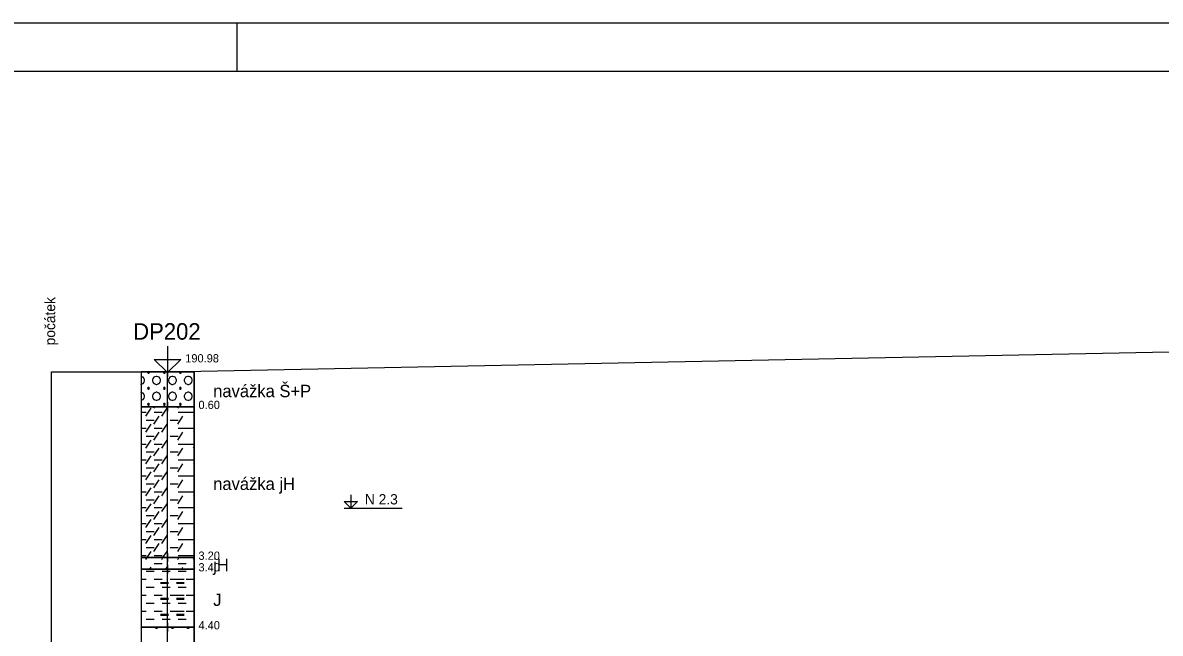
# Model space of a CAD drawing. Extents: x 3042 to 4120, y 576 to 2694.
# Drawn here: x 3785.5 to 3883.6, y 2237 to 2289.6 of the extents above; entities that cross this region are included whole.
import ezdxf

# ---------------------------------------------------------------- set-up
doc = ezdxf.new("R2010")
doc.units = 0
for name, color, linetype in [('1', 7, 'Continuous'), ('11', 7, 'Continuous'), ('12', 7, 'Continuous'), ('13', 7, 'Continuous'), ('15', 7, 'Continuous'), ('16', 7, 'Continuous'), ('17', 7, 'Continuous'), ('18', 7, 'Continuous'), ('2', 7, 'Continuous'), ('51', 7, 'Continuous'), ('52', 7, 'Continuous'), ('53', 7, 'Continuous'), ('56', 7, 'Continuous'), ('61', 7, 'Continuous')]:
    doc.layers.add(name, color=color, linetype=linetype)

msp = doc.modelspace()

# ---------------------------------------------------------------- linework, layer by layer
at = {"layer": '1'}
for points in [[(3699.011, 2289.585), (4119.511, 2289.585), (4119.511, 2184.585), (3699.011, 2184.585), (3699.011, 2289.585)], [(3703.202, 2188.776), (4115.32, 2188.776), (4115.32, 2285.394), (3703.202, 2285.394), (3703.202, 2188.776)]]:
    msp.add_lwpolyline(points, dxfattribs=at)
at = {"layer": '11'}
for p, q in [((3798.001, 2259.485), (3890.891, 2261.335)), ((3788.001, 2259.485), (3798.001, 2259.485))]:
    msp.add_line(p, q, dxfattribs=at)
at = {"layer": '12'}
msp.add_lwpolyline([(3788.001, 2216.951), (3788.001, 2259.485)], dxfattribs=at)
at = {"layer": '15'}
msp.add_lwpolyline([(3798.001, 2261.708), (3798.001, 2259.422), (3796.858, 2260.565), (3799.144, 2260.565), (3798.001, 2259.422)], dxfattribs=at)
at = {"layer": '18'}
msp.add_line((3798.001, 2209.585), (3798.001, 2259.485), dxfattribs=at)
at = {"layer": '2'}
msp.add_lwpolyline([(3804.011, 2285.394), (3804.011, 2289.585)], dxfattribs=at)
at = {"layer": '51'}
for points in [[(3795.715, 2256.485), (3800.287, 2256.485), (3800.287, 2259.485), (3795.715, 2259.485)], [(3795.715, 2243.485), (3800.287, 2243.485), (3800.287, 2256.485), (3795.715, 2256.485)], [(3795.715, 2242.485), (3800.287, 2242.485), (3800.287, 2243.485), (3795.715, 2243.485)], [(3795.715, 2237.485), (3800.287, 2237.485), (3800.287, 2242.485), (3795.715, 2242.485)], [(3795.715, 2229.485), (3800.287, 2229.485), (3800.287, 2237.485), (3795.715, 2237.485)]]:
    msp.add_lwpolyline(points, close=True, dxfattribs=at)
for points in [[(3796.306, 2259.485), (3796.284, 2259.442), (3796.322, 2259.365), (3796.398, 2259.365), (3796.436, 2259.442), (3796.414, 2259.485)], [(3796.338, 2259.485), (3796.398, 2259.365)], [(3797.677, 2259.485), (3797.655, 2259.442), (3797.693, 2259.365), (3797.77, 2259.365), (3797.808, 2259.442), (3797.786, 2259.485)], [(3797.71, 2259.485), (3797.77, 2259.365)], [(3799.049, 2259.485), (3799.027, 2259.442), (3799.065, 2259.365), (3799.141, 2259.365), (3799.179, 2259.442), (3799.158, 2259.485)], [(3799.081, 2259.485), (3799.141, 2259.365)], [(3795.712, 2258.413), (3795.712, 2258.413), (3795.827, 2258.451), (3795.903, 2258.489), (3795.979, 2258.603), (3796.017, 2258.718), (3796.017, 2258.794), (3795.979, 2258.908), (3795.903, 2259.022), (3795.827, 2259.061), (3795.712, 2259.099), (3795.712, 2259.099)], [(3797.008, 2259.099), (3796.893, 2259.061), (3796.817, 2259.022), (3796.741, 2258.908), (3796.703, 2258.794), (3796.703, 2258.718), (3796.741, 2258.603), (3796.817, 2258.489), (3796.893, 2258.451), (3797.008, 2258.413), (3797.084, 2258.413), (3797.198, 2258.451), (3797.274, 2258.489), (3797.351, 2258.603), (3797.389, 2258.718), (3797.389, 2258.794), (3797.351, 2258.908), (3797.274, 2259.022), (3797.198, 2259.061), (3797.084, 2259.099), (3797.008, 2259.099)], [(3798.379, 2259.099), (3798.265, 2259.061), (3798.189, 2259.022), (3798.113, 2258.908), (3798.074, 2258.794), (3798.074, 2258.718), (3798.113, 2258.603), (3798.189, 2258.489), (3798.265, 2258.451), (3798.379, 2258.413), (3798.455, 2258.413), (3798.57, 2258.451), (3798.646, 2258.489), (3798.722, 2258.603), (3798.76, 2258.718), (3798.76, 2258.794), (3798.722, 2258.908), (3798.646, 2259.022), (3798.57, 2259.061), (3798.455, 2259.099), (3798.379, 2259.099)], [(3799.751, 2259.099), (3799.637, 2259.061), (3799.56, 2259.022), (3799.484, 2258.908), (3799.446, 2258.794), (3799.446, 2258.718), (3799.484, 2258.603), (3799.56, 2258.489), (3799.637, 2258.451), (3799.751, 2258.413), (3799.827, 2258.413), (3799.941, 2258.451), (3800.018, 2258.489), (3800.094, 2258.603), (3800.132, 2258.718), (3800.132, 2258.794), (3800.094, 2258.908), (3800.018, 2259.022), (3799.941, 2259.061), (3799.827, 2259.099), (3799.751, 2259.099)], [(3795.712, 2257.041), (3795.712, 2257.041), (3795.827, 2257.079), (3795.903, 2257.117), (3795.979, 2257.232), (3796.017, 2257.346), (3796.017, 2257.422), (3795.979, 2257.537), (3795.903, 2257.651), (3795.827, 2257.689), (3795.712, 2257.727), (3795.712, 2257.727)], [(3796.322, 2258.146), (3796.284, 2258.07), (3796.322, 2257.994), (3796.398, 2257.994), (3796.436, 2258.07), (3796.398, 2258.146), (3796.322, 2258.146), (3796.398, 2257.994)], [(3797.008, 2257.727), (3796.893, 2257.689), (3796.817, 2257.651), (3796.741, 2257.537), (3796.703, 2257.422), (3796.703, 2257.346), (3796.741, 2257.232), (3796.817, 2257.117), (3796.893, 2257.079), (3797.008, 2257.041), (3797.084, 2257.041), (3797.198, 2257.079), (3797.274, 2257.117), (3797.351, 2257.232), (3797.389, 2257.346), (3797.389, 2257.422), (3797.351, 2257.537), (3797.274, 2257.651), (3797.198, 2257.689), (3797.084, 2257.727), (3797.008, 2257.727)], [(3797.693, 2258.146), (3797.655, 2258.07), (3797.693, 2257.994), (3797.77, 2257.994), (3797.808, 2258.07), (3797.77, 2258.146), (3797.693, 2258.146), (3797.77, 2257.994)], [(3798.379, 2257.727), (3798.265, 2257.689), (3798.189, 2257.651), (3798.113, 2257.537), (3798.074, 2257.422), (3798.074, 2257.346), (3798.113, 2257.232), (3798.189, 2257.117), (3798.265, 2257.079), (3798.379, 2257.041), (3798.455, 2257.041), (3798.57, 2257.079), (3798.646, 2257.117), (3798.722, 2257.232), (3798.76, 2257.346), (3798.76, 2257.422), (3798.722, 2257.537), (3798.646, 2257.651), (3798.57, 2257.689), (3798.455, 2257.727), (3798.379, 2257.727)], [(3799.065, 2258.146), (3799.027, 2258.07), (3799.065, 2257.994), (3799.141, 2257.994), (3799.179, 2258.07), (3799.141, 2258.146), (3799.065, 2258.146), (3799.141, 2257.994)], [(3799.751, 2257.727), (3799.637, 2257.689), (3799.56, 2257.651), (3799.484, 2257.537), (3799.446, 2257.422), (3799.446, 2257.346), (3799.484, 2257.232), (3799.56, 2257.117), (3799.637, 2257.079), (3799.751, 2257.041), (3799.827, 2257.041), (3799.941, 2257.079), (3800.018, 2257.117), (3800.094, 2257.232), (3800.132, 2257.346), (3800.132, 2257.422), (3800.094, 2257.537), (3800.018, 2257.651), (3799.941, 2257.689), (3799.827, 2257.727), (3799.751, 2257.727)], [(3796.131, 2255.67), (3796.589, 2256.355)], [(3796.322, 2256.775), (3796.284, 2256.698), (3796.322, 2256.622), (3796.398, 2256.622), (3796.436, 2256.698), (3796.398, 2256.775), (3796.322, 2256.775), (3796.398, 2256.622)], [(3796.817, 2256.355), (3796.904, 2256.485)], [(3797.503, 2255.67), (3797.96, 2256.355)], [(3797.693, 2256.775), (3797.655, 2256.698), (3797.693, 2256.622), (3797.77, 2256.622), (3797.808, 2256.698), (3797.77, 2256.775), (3797.693, 2256.775), (3797.77, 2256.622)], [(3798.875, 2256.355), (3798.961, 2256.485)], [(3799.065, 2256.775), (3799.027, 2256.698), (3799.065, 2256.622), (3799.141, 2256.622), (3799.179, 2256.698), (3799.141, 2256.775), (3799.065, 2256.775), (3799.141, 2256.622)], [(3795.715, 2256.013), (3796.169, 2256.013)], [(3796.169, 2255.327), (3796.855, 2255.327)], [(3796.817, 2254.984), (3797.274, 2255.67)], [(3796.855, 2256.013), (3797.541, 2256.013)], [(3798.227, 2255.327), (3798.913, 2255.327)], [(3798.875, 2254.984), (3799.332, 2255.67)], [(3798.913, 2256.013), (3799.598, 2256.013)], [(3799.598, 2256.013), (3800.284, 2256.013)], [(3800.246, 2255.67), (3800.287, 2255.731)], [(3800.284, 2255.327), (3800.287, 2255.327)], [(3795.715, 2254.641), (3796.169, 2254.641)], [(3796.131, 2254.298), (3796.589, 2254.984)], [(3796.817, 2253.612), (3797.274, 2254.298)], [(3796.855, 2254.641), (3797.541, 2254.641)], [(3797.503, 2254.298), (3797.96, 2254.984)], [(3798.875, 2253.612), (3799.332, 2254.298)], [(3798.913, 2254.641), (3799.598, 2254.641)], [(3799.598, 2254.641), (3800.284, 2254.641)], [(3800.246, 2254.298), (3800.287, 2254.359)], [(3795.715, 2253.269), (3796.169, 2253.269)], [(3796.131, 2252.926), (3796.589, 2253.612)], [(3796.169, 2253.955), (3796.855, 2253.955)], [(3796.855, 2253.269), (3797.541, 2253.269)], [(3797.503, 2252.926), (3797.96, 2253.612)], [(3798.227, 2253.955), (3798.913, 2253.955)], [(3798.913, 2253.269), (3799.598, 2253.269)], [(3799.598, 2253.269), (3800.284, 2253.269)], [(3800.284, 2253.955), (3800.287, 2253.955)], [(3796.169, 2252.584), (3796.855, 2252.584)], [(3796.817, 2252.241), (3797.274, 2252.926)], [(3798.227, 2252.584), (3798.913, 2252.584)], [(3798.875, 2252.241), (3799.332, 2252.926)], [(3800.246, 2252.926), (3800.287, 2252.988)], [(3800.284, 2252.584), (3800.287, 2252.584)], [(3795.715, 2251.898), (3796.169, 2251.898)], [(3796.131, 2251.555), (3796.589, 2252.241)], [(3796.817, 2250.869), (3797.274, 2251.555)], [(3796.855, 2251.898), (3797.541, 2251.898)], [(3797.503, 2251.555), (3797.96, 2252.241)], [(3798.875, 2250.869), (3799.332, 2251.555)], [(3798.913, 2251.898), (3799.598, 2251.898)], [(3799.598, 2251.898), (3800.284, 2251.898)], [(3800.246, 2251.555), (3800.287, 2251.616)], [(3795.715, 2250.526), (3796.169, 2250.526)], [(3796.131, 2250.183), (3796.589, 2250.869)], [(3796.169, 2251.212), (3796.855, 2251.212)], [(3796.855, 2250.526), (3797.541, 2250.526)], [(3797.503, 2250.183), (3797.96, 2250.869)], [(3798.227, 2251.212), (3798.913, 2251.212)], [(3798.913, 2250.526), (3799.598, 2250.526)], [(3799.598, 2250.526), (3800.284, 2250.526)], [(3800.284, 2251.212), (3800.287, 2251.212)], [(3796.131, 2248.812), (3796.589, 2249.497)], [(3796.169, 2249.84), (3796.855, 2249.84)], [(3796.817, 2249.497), (3797.274, 2250.183)], [(3797.503, 2248.812), (3797.96, 2249.497)], [(3798.227, 2249.84), (3798.913, 2249.84)], [(3798.875, 2249.497), (3799.332, 2250.183)], [(3800.246, 2250.183), (3800.287, 2250.245)], [(3800.284, 2249.84), (3800.287, 2249.84)], [(3795.715, 2249.155), (3796.169, 2249.155)], [(3796.169, 2248.469), (3796.855, 2248.469)], [(3796.817, 2248.126), (3797.274, 2248.812)], [(3796.855, 2249.155), (3797.541, 2249.155)], [(3798.227, 2248.469), (3798.913, 2248.469)], [(3798.875, 2248.126), (3799.332, 2248.812)], [(3798.913, 2249.155), (3799.598, 2249.155)], [(3799.598, 2249.155), (3800.284, 2249.155)], [(3800.246, 2248.812), (3800.287, 2248.873)], [(3800.284, 2248.469), (3800.287, 2248.469)], [(3795.715, 2247.783), (3796.169, 2247.783)], [(3796.131, 2247.44), (3796.589, 2248.126)], [(3796.817, 2246.754), (3797.274, 2247.44)], [(3796.855, 2247.783), (3797.541, 2247.783)], [(3797.503, 2247.44), (3797.96, 2248.126)], [(3798.875, 2246.754), (3799.332, 2247.44)], [(3798.913, 2247.783), (3799.598, 2247.783)], [(3799.598, 2247.783), (3800.284, 2247.783)], [(3800.246, 2247.44), (3800.287, 2247.501)], [(3795.715, 2246.411), (3796.169, 2246.411)], [(3796.131, 2246.068), (3796.589, 2246.754)], [(3796.169, 2247.097), (3796.855, 2247.097)], [(3796.855, 2246.411), (3797.541, 2246.411)], [(3797.503, 2246.068), (3797.96, 2246.754)], [(3798.227, 2247.097), (3798.913, 2247.097)], [(3798.913, 2246.411), (3799.598, 2246.411)], [(3799.598, 2246.411), (3800.284, 2246.411)], [(3800.284, 2247.097), (3800.287, 2247.097)], [(3796.169, 2245.726), (3796.855, 2245.726)], [(3796.817, 2245.383), (3797.274, 2246.068)], [(3798.227, 2245.726), (3798.913, 2245.726)], [(3798.875, 2245.383), (3799.332, 2246.068)], [(3800.246, 2246.068), (3800.287, 2246.13)], [(3800.284, 2245.726), (3800.287, 2245.726)], [(3795.715, 2245.04), (3796.169, 2245.04)], [(3796.131, 2244.697), (3796.589, 2245.383)], [(3796.817, 2244.011), (3797.274, 2244.697)], [(3796.855, 2245.04), (3797.541, 2245.04)], [(3797.503, 2244.697), (3797.96, 2245.383)], [(3798.875, 2244.011), (3799.332, 2244.697)], [(3798.913, 2245.04), (3799.598, 2245.04)], [(3799.598, 2245.04), (3800.284, 2245.04)], [(3800.246, 2244.697), (3800.287, 2244.758)], [(3795.715, 2243.668), (3796.169, 2243.668)], [(3796.131, 2243.325), (3796.238, 2243.485)], [(3796.169, 2244.354), (3796.855, 2244.354)], [(3796.238, 2243.485), (3796.589, 2244.011)], [(3796.855, 2243.668), (3797.541, 2243.668)], [(3797.503, 2243.325), (3797.609, 2243.485)], [(3797.609, 2243.485), (3797.96, 2244.011)], [(3798.227, 2244.354), (3798.913, 2244.354)], [(3798.875, 2243.325), (3798.981, 2243.485)], [(3798.913, 2243.668), (3799.598, 2243.668)], [(3799.598, 2243.668), (3800.284, 2243.668)], [(3800.284, 2244.354), (3800.287, 2244.354)], [(3796.486, 2242.485), (3796.589, 2242.639)], [(3796.855, 2242.982), (3797.541, 2242.982)], [(3797.857, 2242.485), (3797.96, 2242.639)], [(3798.913, 2242.982), (3799.598, 2242.982)], [(3799.229, 2242.485), (3799.332, 2242.639)], [(3800.246, 2243.325), (3800.287, 2243.387)], [(3795.715, 2241.611), (3796.169, 2241.611)], [(3796.169, 2242.297), (3796.855, 2242.297)], [(3796.855, 2241.611), (3797.541, 2241.611)], [(3797.541, 2242.297), (3798.227, 2242.297)], [(3798.227, 2241.611), (3798.913, 2241.611)], [(3798.76, 2241.611), (3799.446, 2241.611)], [(3798.913, 2242.297), (3799.598, 2242.297)], [(3799.598, 2241.611), (3800.284, 2241.611)], [(3800.284, 2242.297), (3800.287, 2242.297)], [(3796.169, 2240.925), (3796.855, 2240.925)], [(3797.389, 2241.344), (3798.074, 2241.344)], [(3797.389, 2241.306), (3798.074, 2241.306)], [(3797.389, 2241.268), (3798.074, 2241.268)], [(3797.541, 2240.925), (3798.227, 2240.925)], [(3798.76, 2241.344), (3799.446, 2241.344)], [(3798.76, 2241.306), (3799.446, 2241.306)], [(3798.76, 2241.268), (3799.446, 2241.268)], [(3798.913, 2240.925), (3799.598, 2240.925)], [(3800.284, 2240.925), (3800.287, 2240.925)], [(3795.715, 2240.239), (3796.169, 2240.239)], [(3796.169, 2239.553), (3796.855, 2239.553)], [(3796.855, 2240.239), (3797.541, 2240.239)], [(3797.389, 2239.972), (3798.074, 2239.972)], [(3797.389, 2239.934), (3798.074, 2239.934)], [(3797.389, 2239.896), (3798.074, 2239.896)], [(3797.541, 2239.553), (3798.227, 2239.553)], [(3798.227, 2240.239), (3798.913, 2240.239)], [(3798.76, 2240.239), (3799.446, 2240.239)], [(3798.76, 2239.972), (3799.446, 2239.972)], [(3798.76, 2239.934), (3799.446, 2239.934)], [(3798.76, 2239.896), (3799.446, 2239.896)], [(3798.913, 2239.553), (3799.598, 2239.553)], [(3799.598, 2240.239), (3800.284, 2240.239)], [(3800.284, 2239.553), (3800.287, 2239.553)], [(3795.715, 2238.868), (3796.169, 2238.868)], [(3796.855, 2238.868), (3797.541, 2238.868)], [(3797.389, 2238.601), (3798.074, 2238.601)], [(3797.389, 2238.563), (3798.074, 2238.563)], [(3798.227, 2238.868), (3798.913, 2238.868)], [(3798.76, 2238.868), (3799.446, 2238.868)], [(3798.76, 2238.601), (3799.446, 2238.601)], [(3798.76, 2238.563), (3799.446, 2238.563)], [(3799.598, 2238.868), (3800.284, 2238.868)], [(3796.169, 2238.182), (3796.855, 2238.182)], [(3797.389, 2238.525), (3798.074, 2238.525)], [(3797.541, 2238.182), (3798.227, 2238.182)], [(3798.76, 2238.525), (3799.446, 2238.525)], [(3798.913, 2238.182), (3799.598, 2238.182)], [(3800.284, 2238.182), (3800.287, 2238.182)], [(3795.712, 2237.382), (3795.712, 2237.382), (3795.788, 2237.458), (3795.788, 2237.485)], [(3795.715, 2237.496), (3796.169, 2237.496)], [(3795.761, 2237.485), (3795.788, 2237.458), (3795.715, 2237.458)], [(3796.855, 2237.496), (3797.541, 2237.496)], [(3796.931, 2237.485), (3796.931, 2237.458), (3797.008, 2237.382), (3797.084, 2237.382), (3797.16, 2237.458), (3797.16, 2237.485)], [(3797.133, 2237.485), (3797.16, 2237.458), (3796.931, 2237.458), (3796.959, 2237.485)], [(3797.046, 2237.382), (3797.046, 2237.485)], [(3798.227, 2237.496), (3798.913, 2237.496)], [(3798.303, 2237.485), (3798.303, 2237.458), (3798.379, 2237.382), (3798.455, 2237.382), (3798.532, 2237.458), (3798.532, 2237.485)], [(3798.504, 2237.485), (3798.532, 2237.458), (3798.303, 2237.458), (3798.33, 2237.485)], [(3798.417, 2237.382), (3798.417, 2237.485)], [(3798.76, 2237.496), (3799.446, 2237.496)], [(3799.598, 2237.496), (3800.284, 2237.496)], [(3799.675, 2237.485), (3799.675, 2237.458), (3799.751, 2237.382), (3799.827, 2237.382), (3799.903, 2237.458), (3799.903, 2237.485)], [(3799.876, 2237.485), (3799.903, 2237.458), (3799.675, 2237.458), (3799.702, 2237.485)], [(3799.789, 2237.382), (3799.789, 2237.485)]]:
    msp.add_lwpolyline(points, dxfattribs=at)
at = {"layer": '53'}
for points in [[(3795.715, 2259.485), (3800.287, 2259.485)], [(3795.715, 2259.485), (3795.715, 2214.485)], [(3800.287, 2259.485), (3800.287, 2214.485)], [(3795.715, 2256.485), (3800.287, 2256.485)], [(3795.715, 2243.485), (3800.287, 2243.485)], [(3795.715, 2242.485), (3800.287, 2242.485)], [(3795.715, 2237.485), (3800.287, 2237.485)]]:
    msp.add_lwpolyline(points, dxfattribs=at)
at = {"layer": '56'}
for points in [[(3797.62, 2259.485), (3798.382, 2259.485)], [(3798.001, 2259.866), (3798.001, 2259.104)], [(3797.62, 2256.485), (3798.382, 2256.485)], [(3798.001, 2256.866), (3798.001, 2256.104)], [(3797.62, 2243.485), (3798.382, 2243.485)], [(3798.001, 2243.866), (3798.001, 2243.104)], [(3797.62, 2242.485), (3798.382, 2242.485)], [(3798.001, 2242.866), (3798.001, 2242.104)], [(3798.001, 2237.866), (3798.001, 2237.104)], [(3797.62, 2237.485), (3798.382, 2237.485)]]:
    msp.add_lwpolyline(points, dxfattribs=at)
at = {"layer": '61'}
for points in [[(3813.813, 2248.878), (3813.813, 2247.735), (3813.241, 2248.307), (3814.384, 2248.307), (3813.813, 2247.735)], [(3813.241, 2247.735), (3818.236, 2247.735)]]:
    msp.add_lwpolyline(points, dxfattribs=at)

# ---------------------------------------------------------------- texts
at = {"layer": '13'}
msp.add_text('počátek', height=0.889, rotation=90, dxfattribs=at).set_placement((3788.312, 2261.771))
at = {"layer": '16'}
msp.add_text('DP202', height=1.4224, dxfattribs=at).set_placement((3795.038, 2262.264))
at = {"layer": '17'}
msp.add_text('190.98', height=0.7112, dxfattribs=at).set_placement((3799.525, 2260.303))
at = {"layer": '52'}
for s, height, p in [('navážka Š+P', 1.0668, (3801.938, 2257.307)), ('0.60', 0.7112, (3800.668, 2256.287)), ('navážka jH', 1.0668, (3801.938, 2249.307)), ('3.20', 0.7112, (3800.668, 2243.287)), ('3.40', 0.7112, (3800.668, 2242.287)), ('jH', 1.0668, (3801.938, 2242.307)), ('J', 1.067, (3801.938, 2239.307)), ('4.40', 0.7112, (3800.668, 2237.287))]:
    msp.add_text(s, height=height, dxfattribs=at).set_placement(p)
at = {"layer": '61'}
msp.add_text('N 2.3', height=0.889, dxfattribs=at).set_placement((3815.019, 2248.059))

doc.saveas('drawing.dxf')
